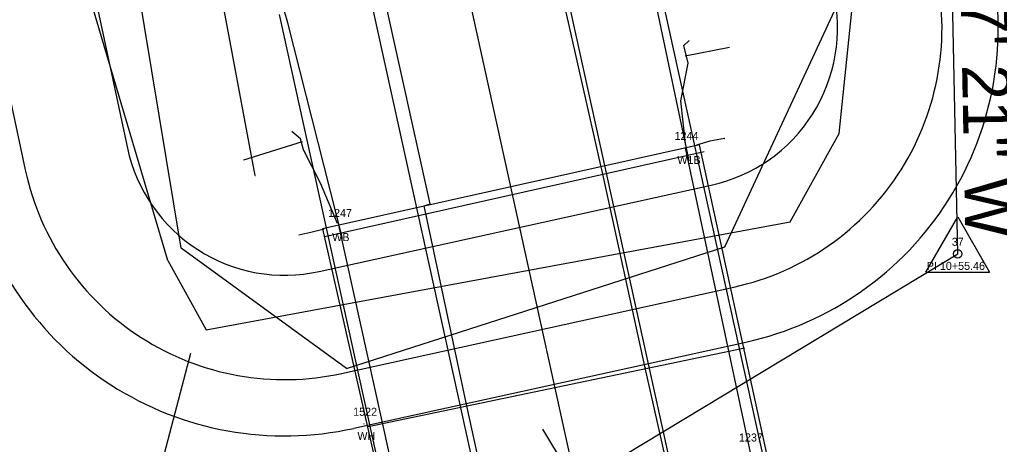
# Model space of a CAD drawing. Extents: x 2519952 to 2531965, y 848341 to 887632.
# Drawn here: x 2525763.1 to 2525885, y 863820.8 to 863873.7 of the extents above; entities that cross this region are included whole.
import ezdxf

# ---------------------------------------------------------------- set-up
doc = ezdxf.new("R2010")
doc.units = 0
for name, color, linetype in [('RD_EV_JW', 7, 'Continuous'), ('RD_EX_BldgApp', 7, 'Continuous'), ('RD_EX_BldgApp_txCode', 7, 'Continuous'), ('RD_EX_Bridge', 7, 'Continuous'), ('RD_EX_Conc', 7, 'Continuous'), ('RD_EX_DR_Pipe', 7, 'Continuous'), ('RD_EX_GuardRail', 7, 'Continuous'), ('RD_EX_H2O', 7, 'Continuous'), ('RD_EX_Misc', 7, 'Continuous'), ('RD_EX_Road', 7, 'Continuous'), ('RD_EX_VEG', 7, 'Continuous'), ('RD_HC_Cl', 7, 'Continuous'), ('RD_HC_Data', 7, 'Continuous'), ('RD_HC_Data_Tic', 7, 'Continuous'), ('RD_HC_txCode', 7, 'Continuous'), ('RD_PD_BCA', 7, 'Continuous'), ('RD_PD_Bridge', 7, 'Continuous'), ('RD_PD_CstnLmt', 7, 'Continuous'), ('RD_PD_DR_ErosCtrl', 7, 'Continuous'), ('RD_PD_Final_TrvlWay', 7, 'Continuous'), ('RD_SMD_Locator', 7, 'Continuous')]:
    doc.layers.add(name, color=color, linetype=linetype)

msp = doc.modelspace()

# ---------------------------------------------------------------- linework, layer by layer
at = {"layer": 'RD_EV_JW'}
for points in [[(2525803.8, 863830.22), (2525783.21, 863845.22), (2525773.18, 863905.96), (2525753.23, 864053.66), (2525740.73, 864107.38), (2525717.56, 864194.81), (2525700.23, 864260.43), (2525683.45, 864307.06), (2525626.3, 864423.1), (2525581.84, 864389.36), (2525537.06, 864343.17)], [(2525803.8, 863830.22), (2525850.85, 863845.4), (2525864.55, 863874.83), (2525845.49, 863932.74), (2525820.45, 864001.75), (2525790.83, 864140.51), (2525773.32, 864213.07), (2525751.27, 864313.49), (2525741.35, 864358.21), (2525770.46, 864362.01), (2525799.93, 864367.94)]]:
    msp.add_lwpolyline(points, dxfattribs=at)
at = {"layer": 'RD_EX_BldgApp'}
for points in [[(2525862.08, 863783.63), (2525853.96, 863820.15), (2525845.94, 863857.69)], [(2525819.31, 863774.11), (2525810.91, 863811.5), (2525802.84, 863848.09)]]:
    msp.add_lwpolyline(points, dxfattribs=at)
at = {"layer": 'RD_EX_Bridge'}
for points in [[(2525850.83, 863858.85), (2525848.98, 863858.55), (2525847.34, 863858.05)], [(2525817.54, 863773.79), (2525863.83, 863784.02), (2525847.7, 863858.09), (2525800.78, 863847.63), (2525817.54, 863773.79)], [(2525801.01, 863847.58), (2525799.34, 863847.18), (2525797.87, 863846.83)]]:
    msp.add_lwpolyline(points, dxfattribs=at)
at = {"layer": 'RD_EX_Conc'}
for points in [[(2525845.97, 863858.26), (2525845.37, 863863.55), (2525846.28, 863868.24), (2525845.75, 863870.43), (2525846.41, 863871.08)], [(2525802.68, 863848.27), (2525800.53, 863853.29), (2525798.44, 863857.47), (2525798.04, 863858.83), (2525796.98, 863859.75)]]:
    msp.add_lwpolyline(points, dxfattribs=at)
at = {"layer": 'RD_EX_DR_Pipe'}
for p, q in [((2525845.9, 863869.16), (2525851.44, 863870.25)), ((2525798.25, 863858.46), (2525790.97, 863856.18))]:
    msp.add_line(p, q, dxfattribs=at)
at = {"layer": 'RD_EX_GuardRail'}
for p, q in [((2525796.47, 863873.27), (2525791.8, 863889.97)), ((2525803.28, 863846.43), (2525796.47, 863873.27))]:
    msp.add_line(p, q, dxfattribs=at)
msp.add_lwpolyline([(2525846.42, 863856.1), (2525840.87, 863882.45), (2525830.43, 863933.08)], dxfattribs=at)
at = {"layer": 'RD_EX_H2O'}
msp.add_line((2525781.54, 863843.69), (2525768.88, 863886.54), dxfattribs=at)
for points in [[(2525781.54, 863843.69), (2525786.33, 863835.03), (2525859, 863848.48), (2525865.06, 863859.49), (2525869.56, 863902.8)], [(2525784.39, 863832.11), (2525774.82, 863795.76), (2525707.53, 863756.45), (2525657.5, 863718.21), (2525601.59, 863668.82), (2525603.26, 863638.61), (2525532.64, 863607.95)]]:
    msp.add_lwpolyline(points, dxfattribs=at)
at = {"layer": 'RD_EX_Misc'}
for p, q in [((2525801.09, 863846.66), (2525848.29, 863857.25)), ((2525853.35, 863832.76), (2525806.47, 863822.99))]:
    msp.add_line(p, q, dxfattribs=at)
at = {"layer": 'RD_EX_Road'}
for p, q in [((2525835.41, 863855.5), (2525813.88, 863950.98)), ((2525814.21, 863850.75), (2525792.95, 863946.37)), ((2525835.53, 863855.02), (2525835.41, 863855.5)), ((2525840.94, 863830.34), (2525835.53, 863855.02)), ((2525813.43, 863850.48), (2525814.21, 863850.75)), ((2525818.81, 863825.4), (2525813.43, 863850.48)), ((2525846.43, 863806.13), (2525840.94, 863830.34)), ((2525824.15, 863800.96), (2525818.81, 863825.4))]:
    msp.add_line(p, q, dxfattribs=at)
at = {"layer": 'RD_EX_VEG'}
msp.add_lwpolyline([(2525792.44, 863854.25), (2525775.5, 863944.76), (2525734.25, 864135.14), (2525682.15, 864297.23)], dxfattribs=at)
at = {"layer": 'RD_HC_Cl'}
for p, q in [((2525683.8, 864490.39), (2526240.39, 861962.75)), ((2525879.82, 863844.51), (2525878.74, 863899.29)), ((2525714.68, 863744.82), (2525879.82, 863844.51))]:
    msp.add_line(p, q, dxfattribs=at)
at = {"layer": 'RD_HC_Data'}
for p, q in [((2525875.84, 863842.22), (2525879.82, 863849.1)), ((2525879.82, 863849.1), (2525883.79, 863842.22)), ((2525875.84, 863842.22), (2525883.79, 863842.22))]:
    msp.add_line(p, q, dxfattribs=at)
msp.add_circle((2525879.82, 863844.51), 0.529, dxfattribs=at)
at = {"layer": 'RD_HC_Data_Tic'}
msp.add_line((2525832.33, 863815.85), (2525828.19, 863822.69), dxfattribs=at)
at = {"layer": 'RD_PD_BCA'}
msp.add_lwpolyline([(2525804.69, 863822.79), (2525853.48, 863833.53)], dxfattribs=at)
for centre, start, end in [((2525844.87, 863872.59), 282.4185, 13.0724), ((2525796.09, 863861.85), 192.0677, 282.4185)]:
    msp.add_arc(centre, 40, start, end, dxfattribs=at)
at = {"layer": 'RD_PD_Bridge'}
for points in [[(2525869.27, 863757.43), (2525841.31, 863884.38)], [(2525795.41, 863874.28), (2525823.36, 863747.32)]]:
    msp.add_lwpolyline(points, dxfattribs=at)
at = {"layer": 'RD_PD_CstnLmt'}
msp.add_line((2525766.15, 863906.23), (2525776.53, 863857.67), dxfattribs=at)
msp.add_lwpolyline([(2525800.39, 863842.32), (2525849.17, 863853.06)], dxfattribs=at)
for centre, start, end in [((2525844.87, 863872.59), 282.4185, 13.0724), ((2525796.09, 863861.85), 192.0677, 282.4185)]:
    msp.add_arc(centre, 20, start, end, dxfattribs=at)
at = {"layer": 'RD_PD_DR_ErosCtrl'}
msp.add_line((2525753.43, 863903.51), (2525763.82, 863854.95), dxfattribs=at)
msp.add_lwpolyline([(2525803.18, 863829.62), (2525851.97, 863840.36)], dxfattribs=at)
for centre, start, end in [((2525844.87, 863872.59), 282.4185, 13.0724), ((2525796.09, 863861.85), 192.0677, 282.4185)]:
    msp.add_arc(centre, 33, start, end, dxfattribs=at)
at = {"layer": 'RD_PD_Final_TrvlWay'}
for p, q in [((2525784.38, 864089.44), (2526058.57, 862844.27)), ((2525760.94, 864084.28), (2526035.13, 862839.11))]:
    msp.add_line(p, q, dxfattribs=at)
at = {"layer": 'RD_SMD_Locator'}
for centre in [(2525796.47, 863873.27), (2525846.41, 863871.08), (2525845.75, 863870.43), (2525851.44, 863870.25), (2525845.9, 863869.16), (2525846.28, 863868.24), (2525845.37, 863863.55), (2525796.98, 863859.75), (2525798.04, 863858.83), (2525850.83, 863858.85), (2525865.06, 863859.49), (2525798.25, 863858.46), (2525798.44, 863857.47), (2525845.94, 863857.69), (2525845.97, 863858.26), (2525847.34, 863858.05), (2525847.7, 863858.09), (2525848.98, 863858.55), (2525790.97, 863856.18), (2525848.29, 863857.25), (2525835.41, 863855.5), (2525835.53, 863855.02), (2525846.42, 863856.1), (2525792.44, 863854.25), (2525800.53, 863853.29), (2525813.43, 863850.48), (2525814.21, 863850.75), (2525800.78, 863847.63), (2525802.68, 863848.27), (2525802.84, 863848.09), (2525859, 863848.48), (2525797.87, 863846.83), (2525799.34, 863847.18), (2525801.01, 863847.58), (2525801.09, 863846.66), (2525803.28, 863846.43), (2525783.21, 863845.22), (2525850.85, 863845.4), (2525879.82, 863844.51), (2525781.54, 863843.69), (2525781.54, 863843.69), (2525786.33, 863835.03), (2525784.39, 863832.11), (2525853.35, 863832.76), (2525803.8, 863830.22), (2525803.8, 863830.22), (2525840.94, 863830.34), (2525818.81, 863825.4), (2525805.96, 863823.35), (2525806.47, 863822.99)]:
    msp.add_circle(centre, 0.001, dxfattribs=at)

# ---------------------------------------------------------------- texts
at = {"layer": 'RD_EX_BldgApp_txCode'}
for s, p in [('1244', (2525844.6, 863858.69)), ('W1B', (2525844.94, 863855.69)), ('1247', (2525801.49, 863849.09)), ('WB', (2525802, 863846.09)), ('1522', (2525804.61, 863824.35)), ('WH', (2525805.14, 863821.35)), ('1237', (2525852.61, 863821.15))]:
    msp.add_text(s, height=1, dxfattribs=at).set_placement(p)
at = {"layer": 'RD_HC_Data'}
msp.add_text('N 1%%d 07\' 21" W', height=6, rotation=271.1226, dxfattribs=at).set_placement((2525879.76, 863898.63))
at = {"layer": 'RD_HC_txCode'}
for s, p in [('37', (2525879.08, 863845.51)), ('PI 10+55.46', (2525875.97, 863842.51))]:
    msp.add_text(s, height=1, dxfattribs=at).set_placement(p)

doc.saveas('drawing.dxf')
